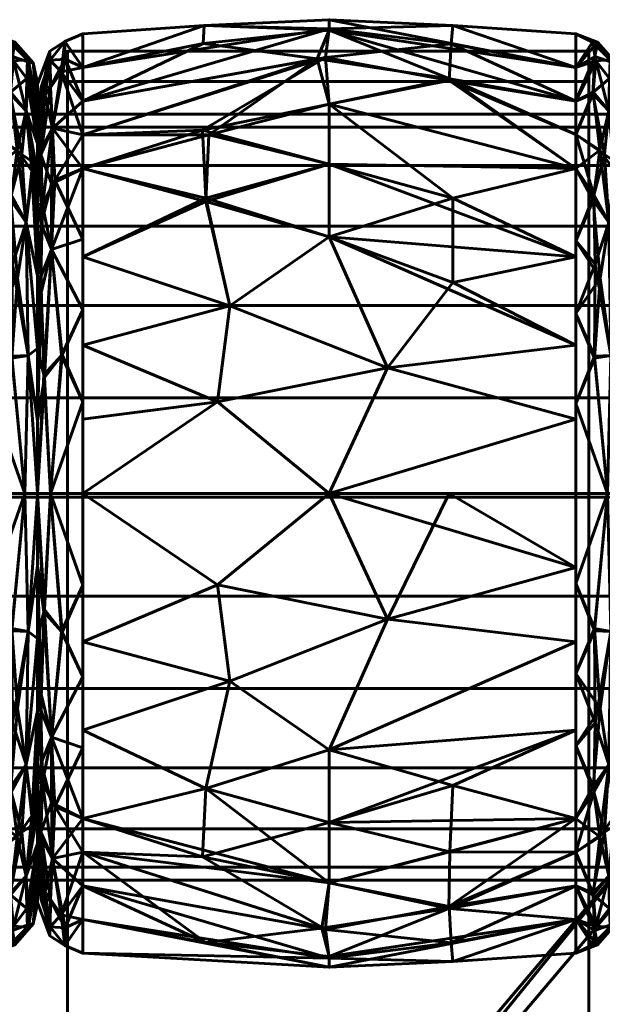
# Model space of a CAD drawing. Header units: millimetres. Extents: x -1091 to 1091, y -439 to 431.
# Tile 364 of 656: x 194 to 213, y 399 to 431. Entities that reach past the tile are written whole.
import ezdxf

# ---------------------------------------------------------------- set-up
doc = ezdxf.new("R2010")
doc.units = ezdxf.units.MM
doc.layers.add('I-FURN', color=30, linetype='Continuous', lineweight=50)

msp = doc.modelspace()

# ---------------------------------------------------------------- meshes
at = {"layer": 'I-FURN', "lineweight": 60}
mesh = msp.add_polyface(dxfattribs=at)
corners = [(196.461, 415.629, 740.004), (196.461, 426.239, 744.399), (196.461, 430.634, 755.009), (196.461, 426.239, 765.619), (196.461, 415.629, 770.014), (204.502, 415.629, 770.471), (212.543, 415.629, 770.015), (212.543, 426.24, 765.62), (212.543, 430.635, 755.009), (212.543, 426.24, 744.399), (212.543, 415.629, 740.004), (204.502, 415.629, 739.547), (212.543, 420.474, 768.008), (212.543, 420.474, 742.01), (196.461, 420.474, 768.007), (196.461, 420.474, 742.011), (204.502, 424, 768.01), (204.502, 424, 742.008), (204.502, 428.333, 763.824), (212.543, 428.437, 760.314), (204.502, 430.795, 758.026), (204.502, 430.745, 751.754), (196.461, 428.437, 760.314), (204.502, 428.333, 746.195), (212.543, 428.437, 749.704), (196.461, 428.437, 749.704), (212.543, 418.052, 769.011), (206.404, 419.732, 769.891), (200.858, 418.615, 770.085), (201.261, 421.757, 769.125), (196.461, 423.357, 766.813), (200.475, 425.265, 766.956), (204.502, 426.372, 766.13), (212.543, 418.052, 741.007), (206.404, 419.732, 740.127), (200.858, 418.615, 739.933), (201.261, 421.757, 740.894), (196.461, 423.357, 743.205), (212.543, 423.357, 766.814), (212.543, 423.357, 743.204), (208.529, 422.516, 741.293), (208.529, 425.265, 743.062), (204.502, 426.372, 743.888), (200.475, 425.161, 742.98), (200.575, 427.328, 745.066), (196.461, 427.338, 747.052), (212.543, 427.339, 762.967), (212.543, 429.536, 757.662), (208.529, 430.904, 756.513), (204.502, 431.091, 754.887), (208.478, 430.302, 759.523), (204.383, 429.862, 761.051), (196.461, 429.535, 752.357), (200.426, 430.9, 753.505), (196.461, 427.338, 762.967), (200.372, 427.489, 764.742), (208.415, 429.106, 762.367), (200.385, 430.31, 750.55), (204.111, 429.813, 748.855), (208.43, 429.158, 747.748), (212.543, 427.339, 747.051), (196.461, 429.535, 757.662), (212.543, 429.536, 752.356), (196.461, 418.052, 769.01), (196.461, 418.052, 741.008)]
mesh.append_faces([[corners[k] for k in face] for face in [(12, 27, 26), (7, 32, 38), (0, 35, 11), (62, 48, 8), (2, 53, 52), (52, 57, 25), (4, 28, 63)]], dxfattribs={"vtx0": -1, "vtx1": -1})
mesh.append_faces([[corners[k] for k in face] for face in [(34, 33, 11), (31, 29, 16), (12, 16, 27), (28, 5, 27), (18, 56, 51), (35, 34, 11), (43, 36, 37), (7, 18, 32), (18, 55, 32), (47, 48, 50), (20, 48, 49), (44, 42, 43), (9, 23, 59), (9, 41, 23), (5, 26, 27), (58, 59, 23), (58, 44, 45), (53, 21, 57), (28, 29, 14), (29, 27, 16), (27, 29, 28), (32, 31, 16), (31, 30, 29), (32, 55, 31), (32, 16, 38), (50, 56, 19), (34, 35, 36), (17, 41, 40), (36, 35, 15), (42, 17, 43), (34, 36, 17), (13, 34, 40), (34, 17, 40), (40, 41, 39), (42, 41, 17), (36, 43, 17), (23, 41, 42), (44, 43, 1), (57, 58, 25), (42, 44, 23), (20, 50, 48), (52, 53, 57), (21, 24, 59), (51, 50, 20), (51, 56, 50), (53, 61, 20), (21, 53, 49), (54, 55, 51), (31, 55, 3), (51, 55, 18), (7, 56, 18), (58, 57, 21), (59, 58, 21), (58, 23, 44), (49, 48, 62), (20, 22, 51), (20, 49, 53), (49, 62, 21)]], dxfattribs={"vtx0": -1, "vtx1": -1, "vtx2": -1})
mesh.append_faces([[corners[k] for k in face] for face in [(35, 0, 64), (34, 13, 33), (51, 22, 54), (50, 19, 47), (28, 14, 63), (36, 15, 37), (16, 12, 38), (41, 9, 39), (44, 1, 45), (56, 46, 19), (59, 60, 9), (59, 24, 60)]], dxfattribs={"vtx0": -1, "vtx2": -1})
mesh.append_faces([[corners[k] for k in face] for face in [(3, 30, 31), (4, 5, 28), (45, 25, 58), (39, 13, 40), (61, 22, 20), (62, 24, 21), (30, 14, 29), (37, 1, 43), (7, 46, 56), (47, 8, 48), (54, 3, 55), (2, 61, 53), (64, 15, 35)]], dxfattribs={"vtx1": -1, "vtx2": -1})
mesh.append_faces([[corners[k] for k in face] for face in [(5, 6, 26), (33, 10, 11)]], dxfattribs={"vtx2": -1})
mesh = msp.add_polyface(dxfattribs=at)
corners = [(193.543, 415.629, 740.004), (193.543, 426.24, 744.399), (193.543, 430.635, 755.009), (193.543, 426.24, 765.62), (193.543, 415.629, 770.015), (194.575, 415.629, 769.48), (194.989, 415.629, 768.395), (194.989, 425.094, 764.474), (194.989, 429.015, 755.009), (194.989, 425.094, 745.544), (194.989, 415.629, 741.623), (194.575, 415.629, 740.538), (193.543, 421.501, 767.582), (194.989, 420.362, 766.434), (194.989, 420.362, 743.584), (193.543, 421.501, 742.436), (194.613, 424.476, 766.405), (193.543, 428.437, 760.314), (194.613, 424.476, 743.613), (193.543, 428.437, 749.704), (194.621, 428.121, 762.207), (194.621, 428.121, 747.811), (194.989, 427.055, 759.742), (194.989, 427.055, 750.277), (194.7, 429.701, 757.62), (194.663, 429.784, 752.567), (194.683, 420.133, 768.62), (194.683, 420.133, 741.399), (193.543, 418.565, 768.798), (194.146, 420.114, 769.127), (194.176, 423.112, 767.774), (194.125, 425.367, 766.187), (193.543, 427.339, 762.967), (194.473, 426.69, 764.502), (194.856, 426.431, 763.962), (194.098, 428.671, 762.088), (194.166, 429.895, 758.957), (194.25, 430.363, 755.722), (193.543, 429.536, 752.356), (194.199, 429.754, 750.648), (194.989, 426.075, 762.108), (193.543, 429.536, 757.662), (194.106, 428.727, 748.045), (194.327, 426.838, 745.503), (193.543, 427.339, 747.051), (194.805, 426.155, 745.569), (194.989, 426.075, 747.91), (194.112, 425.197, 743.676), (194.334, 422.651, 742.104), (193.543, 418.565, 741.22), (194.152, 420.041, 740.872), (193.543, 423.87, 743.417), (193.543, 423.87, 766.601), (194.084, 430.363, 753.191), (194.989, 422.728, 765.454), (194.989, 422.728, 744.564), (194.989, 428.035, 757.375), (194.847, 429.68, 755.019), (194.989, 428.035, 752.643), (194.989, 417.996, 767.414), (194.989, 417.996, 742.604), (194.635, 429.172, 750.116)]
mesh.append_faces([[corners[k] for k in face] for face in [(28, 29, 12), (2, 53, 38), (3, 31, 32), (38, 39, 19), (41, 37, 2), (44, 43, 1), (52, 31, 3), (15, 50, 49), (51, 48, 15), (23, 61, 58), (6, 26, 5)]], dxfattribs={"vtx0": -1, "vtx1": -1})
mesh.append_faces([[corners[k] for k in face] for face in [(16, 26, 13), (31, 33, 32), (31, 16, 33), (29, 5, 26), (20, 22, 24), (50, 15, 48), (33, 34, 20), (43, 42, 21), (47, 18, 48), (5, 29, 28), (19, 39, 42), (47, 1, 43), (21, 45, 43), (20, 36, 35), (45, 55, 18), (20, 34, 40), (45, 18, 43), (31, 52, 30), (39, 53, 25), (21, 46, 45), (24, 56, 57), (35, 36, 17), (25, 61, 39), (29, 30, 12), (50, 48, 27), (30, 26, 16), (26, 30, 29), (31, 30, 16), (33, 20, 35), (16, 34, 33), (33, 35, 32), (36, 20, 24), (37, 36, 24), (37, 41, 36), (57, 37, 24), (38, 53, 39), (37, 53, 2), (39, 61, 42), (43, 44, 42), (47, 43, 18), (61, 23, 21), (48, 18, 27), (48, 51, 47), (49, 50, 11), (11, 50, 27), (25, 53, 37), (54, 34, 16), (18, 14, 27), (37, 57, 25), (57, 58, 25), (61, 25, 58), (42, 61, 21)]], dxfattribs={"vtx0": -1, "vtx1": -1, "vtx2": -1})
mesh.append_faces([[corners[k] for k in face] for face in [(26, 6, 59), (27, 10, 11), (24, 22, 56), (45, 46, 9), (27, 14, 60), (27, 60, 10), (35, 17, 32), (16, 13, 54), (34, 7, 40), (21, 23, 46), (45, 9, 55), (57, 56, 8)]], dxfattribs={"vtx0": -1, "vtx2": -1})
mesh.append_faces([[corners[k] for k in face] for face in [(54, 7, 34), (55, 14, 18), (8, 58, 57), (40, 22, 20), (41, 17, 36), (44, 19, 42), (51, 1, 47), (52, 12, 30), (59, 13, 26)]], dxfattribs={"vtx1": -1, "vtx2": -1})
mesh.append_faces([[corners[k] for k in face] for face in [(28, 4, 5), (11, 0, 49)]], dxfattribs={"vtx2": -1})
mesh = msp.add_polyface(dxfattribs=at)
corners = [(194.987, 415.629, 741.657), (194.987, 425.071, 745.568), (194.987, 428.982, 755.009), (194.987, 425.071, 764.451), (194.987, 415.629, 768.361), (195.409, 415.629, 769.469), (196.461, 415.629, 770.014), (196.461, 426.239, 765.619), (196.461, 430.634, 755.009), (196.461, 426.239, 744.399), (196.461, 415.629, 740.004), (195.409, 415.629, 740.549), (196.461, 421.619, 767.533), (194.987, 420.35, 766.406), (194.987, 420.35, 743.612), (196.461, 421.619, 742.485), (195.447, 423.587, 767.131), (195.447, 423.587, 742.887), (196.461, 428.437, 760.314), (196.461, 428.437, 749.704), (195.472, 427.548, 763.315), (195.403, 429.77, 757.996), (195.472, 427.548, 746.703), (195.403, 429.77, 752.022), (194.987, 427.026, 759.73), (194.987, 427.026, 750.288), (195.195, 419.497, 768.629), (195.216, 419.416, 741.329), (196.461, 418.624, 741.245), (195.787, 420.152, 740.944), (196.461, 418.624, 768.773), (195.767, 420.134, 769.067), (196.461, 423.929, 766.576), (194.987, 422.71, 765.428), (195.15, 425.054, 765.457), (195.093, 426.823, 763.313), (195.241, 428.615, 760.845), (195.762, 429.386, 760.353), (196.461, 429.535, 757.662), (195.877, 430.381, 756.482), (195.387, 430.064, 755.009), (195.878, 430.381, 753.528), (196.461, 429.535, 752.357), (195.885, 429.802, 750.647), (195.412, 428.892, 749.239), (194.987, 426.049, 747.928), (195.1, 426.687, 746.496), (195.104, 424.428, 744.163), (195.109, 428.889, 750.579), (194.987, 428.004, 752.649), (194.987, 426.049, 762.09), (195.44, 425.729, 744.613), (195.554, 425.849, 765.441), (195.109, 422.176, 742.658), (195.094, 422.699, 767.024), (194.987, 422.71, 744.59), (196.461, 423.929, 743.442), (196.461, 427.338, 762.967), (196.461, 427.338, 747.052), (194.987, 428.004, 757.369), (194.987, 417.99, 767.384), (194.987, 417.99, 742.635)]
mesh.append_faces([[corners[k] for k in face] for face in [(13, 54, 33), (28, 29, 15), (24, 36, 59), (8, 39, 38), (50, 36, 24), (9, 22, 58), (2, 40, 49), (55, 53, 14), (57, 52, 7), (18, 37, 57)]], dxfattribs={"vtx0": -1, "vtx1": -1})
mesh.append_faces([[corners[k] for k in face] for face in [(26, 54, 13), (37, 20, 57), (54, 16, 34), (31, 16, 26), (21, 37, 39), (46, 47, 1), (46, 51, 47), (17, 15, 29), (22, 43, 19), (9, 17, 51), (36, 37, 21), (41, 42, 43), (22, 44, 43), (39, 37, 38), (3, 34, 35), (51, 46, 22), (44, 23, 43), (40, 21, 39), (44, 22, 46), (48, 49, 23), (30, 31, 5), (29, 11, 27), (11, 29, 28), (17, 29, 27), (31, 12, 16), (5, 31, 26), (52, 20, 34), (54, 26, 16), (52, 34, 16), (35, 34, 20), (36, 35, 20), (36, 50, 35), (52, 57, 20), (40, 59, 21), (20, 37, 36), (8, 41, 39), (39, 41, 40), (40, 41, 23), (41, 43, 23), (48, 23, 44), (45, 48, 46), (47, 51, 17), (53, 47, 17), (53, 55, 47), (46, 48, 44), (40, 23, 49), (51, 22, 9), (32, 52, 16), (17, 27, 53), (53, 27, 61), (33, 54, 34), (59, 36, 21)]], dxfattribs={"vtx0": -1, "vtx1": -1, "vtx2": -1})
mesh.append_faces([[corners[k] for k in face] for face in [(34, 3, 33), (16, 12, 32), (17, 9, 56), (31, 30, 12), (37, 18, 38), (40, 2, 59), (41, 8, 42), (46, 1, 45), (48, 25, 49), (22, 19, 58), (27, 0, 61)]], dxfattribs={"vtx0": -1, "vtx2": -1})
mesh.append_faces([[corners[k] for k in face] for face in [(26, 13, 60, 4)]], dxfattribs={"vtx0": -1, "vtx3": -1})
mesh.append_faces([[corners[k] for k in face] for face in [(56, 15, 17), (11, 0, 27), (32, 7, 52), (4, 5, 26), (61, 14, 53), (42, 19, 43), (45, 25, 48), (50, 3, 35), (55, 1, 47)]], dxfattribs={"vtx1": -1, "vtx2": -1})
mesh.append_faces([[corners[k] for k in face] for face in [(5, 6, 30), (28, 10, 11)]], dxfattribs={"vtx2": -1})
mesh = msp.add_polyface(dxfattribs=at)
corners = [(212.543, 415.629, 740.004), (212.543, 426.24, 744.399), (212.543, 430.635, 755.009), (212.543, 426.24, 765.62), (212.543, 415.629, 770.015), (213.575, 415.629, 769.48), (213.989, 415.629, 768.395), (213.989, 425.094, 764.474), (213.989, 429.015, 755.009), (213.989, 425.094, 745.544), (213.989, 415.629, 741.623), (213.575, 415.629, 740.538), (212.543, 421.501, 767.582), (213.989, 420.362, 766.434), (213.989, 420.362, 743.584), (212.543, 421.501, 742.436), (213.613, 424.476, 766.405), (212.543, 428.437, 760.314), (213.613, 424.476, 743.613), (212.543, 428.437, 749.704), (213.621, 428.121, 762.207), (213.621, 428.121, 747.811), (213.989, 427.055, 759.742), (213.989, 427.055, 750.277), (213.7, 429.701, 757.62), (213.663, 429.784, 752.567), (213.683, 420.133, 768.62), (213.683, 420.133, 741.399), (212.543, 418.565, 768.798), (213.146, 420.114, 769.127), (213.176, 423.112, 767.774), (213.125, 425.367, 766.187), (212.543, 427.339, 762.967), (213.473, 426.69, 764.502), (213.856, 426.431, 763.962), (213.098, 428.671, 762.088), (213.166, 429.895, 758.957), (213.25, 430.363, 755.722), (212.543, 429.536, 752.356), (213.199, 429.754, 750.648), (213.989, 426.075, 762.108), (212.543, 429.536, 757.662), (213.106, 428.727, 748.045), (213.327, 426.838, 745.503), (212.543, 427.339, 747.051), (213.805, 426.155, 745.569), (213.989, 426.075, 747.91), (213.112, 425.197, 743.676), (213.334, 422.651, 742.104), (212.543, 418.565, 741.22), (213.152, 420.041, 740.872), (212.543, 423.87, 743.417), (212.543, 423.87, 766.601), (213.084, 430.363, 753.191), (213.989, 422.728, 765.454), (213.989, 422.728, 744.564), (213.989, 428.035, 757.375), (213.847, 429.68, 755.019), (213.989, 428.035, 752.643), (213.989, 417.996, 767.414), (213.989, 417.996, 742.604), (213.635, 429.172, 750.116)]
mesh.append_faces([[corners[k] for k in face] for face in [(28, 29, 12), (2, 53, 38), (3, 31, 32), (38, 39, 19), (41, 37, 2), (44, 43, 1), (52, 31, 3), (15, 50, 49), (51, 48, 15), (23, 61, 58), (6, 26, 5)]], dxfattribs={"vtx0": -1, "vtx1": -1})
mesh.append_faces([[corners[k] for k in face] for face in [(16, 26, 13), (31, 33, 32), (31, 16, 33), (29, 5, 26), (20, 22, 24), (50, 15, 48), (33, 34, 20), (43, 42, 21), (47, 18, 48), (5, 29, 28), (19, 39, 42), (47, 1, 43), (21, 45, 43), (20, 36, 35), (45, 55, 18), (20, 34, 40), (45, 18, 43), (31, 52, 30), (39, 53, 25), (21, 46, 45), (24, 56, 57), (35, 36, 17), (25, 61, 39), (29, 30, 12), (50, 48, 27), (30, 26, 16), (26, 30, 29), (31, 30, 16), (33, 20, 35), (16, 34, 33), (33, 35, 32), (36, 20, 24), (37, 36, 24), (37, 41, 36), (57, 37, 24), (38, 53, 39), (37, 53, 2), (39, 61, 42), (43, 44, 42), (47, 43, 18), (61, 23, 21), (48, 18, 27), (48, 51, 47), (49, 50, 11), (11, 50, 27), (25, 53, 37), (54, 34, 16), (18, 14, 27), (37, 57, 25), (57, 58, 25), (61, 25, 58), (42, 61, 21)]], dxfattribs={"vtx0": -1, "vtx1": -1, "vtx2": -1})
mesh.append_faces([[corners[k] for k in face] for face in [(26, 6, 59), (27, 10, 11), (24, 22, 56), (45, 46, 9), (27, 14, 60), (27, 60, 10), (35, 17, 32), (16, 13, 54), (34, 7, 40), (21, 23, 46), (45, 9, 55), (57, 56, 8)]], dxfattribs={"vtx0": -1, "vtx2": -1})
mesh.append_faces([[corners[k] for k in face] for face in [(54, 7, 34), (55, 14, 18), (8, 58, 57), (40, 22, 20), (41, 17, 36), (44, 19, 42), (51, 1, 47), (52, 12, 30), (59, 13, 26)]], dxfattribs={"vtx1": -1, "vtx2": -1})
mesh.append_faces([[corners[k] for k in face] for face in [(28, 4, 5), (11, 0, 49)]], dxfattribs={"vtx2": -1})
mesh = msp.add_polyface(dxfattribs=at)
corners = [(195.961, 429.075, 755.482), (212.961, 429.075, 755.482), (212.961, 430.064, 755.339), (195.961, 430.064, 755.339)]
mesh.append_faces([[corners[k] for k in face] for face in [(0, 1, 2, 3)]])
mesh = msp.add_polyface(dxfattribs=at)
corners = [(212.961, 430.064, 755.339), (212.961, 355.602, 238.251), (195.961, 355.602, 238.251), (195.961, 430.064, 755.339)]
mesh.append_faces([[corners[k] for k in face] for face in [(0, 1, 2, 3)]])
mesh = msp.add_polyface(dxfattribs=at)
corners = [(195.961, 430.064, 755.339), (195.961, 355.602, 238.251), (195.961, 354.612, 238.394), (195.961, 429.075, 755.482)]
mesh.append_faces([[corners[k] for k in face] for face in [(0, 1, 2, 3)]])
mesh = msp.add_polyface(dxfattribs=at)
corners = [(212.961, 429.075, 755.482), (212.961, 354.612, 238.394), (212.961, 355.602, 238.251), (212.961, 430.064, 755.339)]
mesh.append_faces([[corners[k] for k in face] for face in [(0, 1, 2, 3)]])
mesh = msp.add_polyface(dxfattribs=at)
corners = [(194.989, 415.629, 741.623), (194.989, 425.094, 745.544), (194.989, 429.015, 755.009), (194.989, 425.094, 764.474), (194.989, 415.629, 768.395), (194.989, 415.629, 755.009)]
mesh.append_faces([[corners[k] for k in face] for face in [(5, 2, 3, 4)]], dxfattribs={"vtx0": -1})
mesh.append_faces([[corners[k] for k in face] for face in [(5, 0, 1, 2)]], dxfattribs={"vtx3": -1})
mesh = msp.add_polyface(dxfattribs=at)
corners = [(195.961, 429.075, 755.482), (195.961, 354.612, 238.394), (212.961, 354.612, 238.394), (212.961, 429.075, 755.482)]
mesh.append_faces([[corners[k] for k in face] for face in [(0, 1, 2, 3)]])
mesh = msp.add_polyface(dxfattribs=at)
corners = [(194.987, 415.629, 755.009), (194.987, 415.629, 768.361), (194.987, 425.071, 764.451), (194.987, 428.982, 755.009), (194.987, 425.071, 745.568), (194.987, 415.629, 741.657)]
mesh.append_faces([[corners[k] for k in face] for face in [(2, 3, 0, 1)]], dxfattribs={"vtx1": -1})
mesh.append_faces([[corners[k] for k in face] for face in [(4, 5, 0, 3)]], dxfattribs={"vtx2": -1})
mesh = msp.add_polyface(dxfattribs=at)
corners = [(1005.286, 403.011, 755.21), (1005.286, 403.437, 758.445), (1005.286, 404.685, 761.46), (1005.286, 406.672, 764.048), (1005.286, 409.261, 766.035), (1005.286, 412.275, 767.284), (1005.286, 415.511, 767.71), (1005.286, 418.746, 767.284), (1005.286, 421.761, 766.035), (1005.286, 424.35, 764.048), (1005.286, 426.336, 761.46), (1005.286, 427.585, 758.445), (1005.286, 428.011, 755.21), (-1005.286, 428.011, 755.21), (-1005.286, 427.585, 758.445), (-1005.286, 426.336, 761.46), (-1005.286, 424.35, 764.048), (-1005.286, 421.761, 766.035), (-1005.286, 418.746, 767.284), (-1005.286, 415.511, 767.71), (-1005.286, 412.275, 767.284), (-1005.286, 409.261, 766.035), (-1005.286, 406.672, 764.048), (-1005.286, 404.685, 761.46), (-1005.286, 403.437, 758.445), (-1005.286, 403.011, 755.21)]
mesh.append_faces([[corners[k] for k in face] for face in [(13, 14, 11, 12)]], dxfattribs={"vtx1": -1})
mesh.append_faces([[corners[k] for k in face] for face in [(14, 15, 10, 11), (16, 17, 8, 9), (15, 16, 9, 10), (17, 18, 7, 8), (6, 7, 18, 19), (20, 21, 4, 5), (21, 22, 3, 4), (23, 24, 1, 2), (22, 23, 2, 3), (19, 20, 5, 6)]], dxfattribs={"vtx1": -1, "vtx3": -1})
mesh.append_faces([[corners[k] for k in face] for face in [(24, 25, 0, 1)]], dxfattribs={"vtx3": -1})
mesh = msp.add_polyface(dxfattribs=at)
corners = [(1005.286, 428.011, 755.21), (1005.286, 427.585, 751.974), (1005.286, 426.336, 748.96), (1005.286, 424.35, 746.371), (1005.286, 421.761, 744.384), (1005.286, 418.746, 743.136), (1005.286, 415.511, 742.71), (1005.286, 412.275, 743.136), (1005.286, 409.261, 744.384), (1005.286, 406.672, 746.371), (1005.286, 404.685, 748.96), (1005.286, 403.437, 751.974), (1005.286, 403.011, 755.21), (-1005.286, 403.011, 755.21), (-1005.286, 403.437, 751.974), (-1005.286, 404.685, 748.96), (-1005.286, 406.672, 746.371), (-1005.286, 409.261, 744.384), (-1005.286, 412.275, 743.136), (-1005.286, 415.511, 742.71), (-1005.286, 418.746, 743.136), (-1005.286, 421.761, 744.384), (-1005.286, 424.35, 746.371), (-1005.286, 426.336, 748.96), (-1005.286, 427.585, 751.974), (-1005.286, 428.011, 755.21)]
mesh.append_faces([[corners[k] for k in face] for face in [(13, 14, 11, 12)]], dxfattribs={"vtx1": -1})
mesh.append_faces([[corners[k] for k in face] for face in [(14, 15, 10, 11), (16, 17, 8, 9), (15, 16, 9, 10), (17, 18, 7, 8), (6, 7, 18, 19), (20, 21, 4, 5), (21, 22, 3, 4), (23, 24, 1, 2), (22, 23, 2, 3), (19, 20, 5, 6)]], dxfattribs={"vtx1": -1, "vtx3": -1})
mesh.append_faces([[corners[k] for k in face] for face in [(24, 25, 0, 1)]], dxfattribs={"vtx3": -1})
mesh = msp.add_polyface(dxfattribs=at)
corners = [(193.543, 415.629, 770.015), (193.543, 405.019, 765.62), (193.543, 400.624, 755.009), (193.543, 405.019, 744.399), (193.543, 415.629, 740.004), (194.575, 415.629, 740.538), (194.989, 415.629, 741.623), (194.989, 406.164, 745.544), (194.989, 402.244, 755.009), (194.989, 406.164, 764.474), (194.989, 415.629, 768.395), (194.575, 415.629, 769.48), (193.543, 409.758, 742.436), (194.989, 410.897, 743.584), (194.989, 410.897, 766.434), (193.543, 409.758, 767.582), (194.613, 406.783, 743.613), (193.543, 402.821, 749.704), (194.613, 406.783, 766.405), (193.543, 402.821, 760.314), (194.621, 403.138, 747.811), (194.621, 403.138, 762.207), (194.989, 404.204, 750.277), (194.989, 404.204, 759.742), (194.7, 401.558, 752.398), (194.663, 401.475, 757.451), (194.683, 411.126, 741.399), (194.683, 411.126, 768.62), (193.543, 412.694, 741.22), (194.146, 411.144, 740.891), (194.176, 408.147, 742.244), (194.125, 405.892, 743.831), (193.543, 403.92, 747.051), (194.473, 404.569, 745.516), (194.856, 404.828, 746.056), (194.098, 402.588, 747.931), (194.166, 401.364, 751.061), (194.25, 400.896, 754.296), (193.543, 401.723, 757.662), (194.199, 401.505, 759.37), (194.989, 405.184, 747.91), (193.543, 401.723, 752.356), (194.106, 402.532, 761.974), (194.327, 404.421, 764.515), (193.543, 403.92, 762.967), (194.805, 405.104, 764.449), (194.989, 405.184, 762.108), (194.112, 406.062, 766.342), (194.334, 408.608, 767.914), (193.543, 412.694, 768.798), (194.152, 411.218, 769.146), (193.543, 407.388, 766.601), (193.543, 407.388, 743.417), (194.084, 400.895, 756.827), (194.989, 408.531, 744.564), (194.989, 408.531, 765.454), (194.989, 403.224, 752.643), (194.847, 401.579, 754.999), (194.989, 403.224, 757.375), (194.989, 413.263, 742.604), (194.989, 413.263, 767.414), (194.635, 402.087, 759.902)]
mesh.append_faces([[corners[k] for k in face] for face in [(28, 29, 12), (2, 53, 38), (3, 31, 32), (38, 39, 19), (41, 37, 2), (44, 43, 1), (52, 31, 3), (15, 50, 49), (51, 48, 15), (23, 61, 58), (8, 57, 56), (6, 26, 5)]], dxfattribs={"vtx0": -1, "vtx1": -1})
mesh.append_faces([[corners[k] for k in face] for face in [(29, 5, 26), (5, 29, 28), (33, 31, 16), (20, 22, 24), (50, 15, 48), (33, 34, 20), (43, 42, 21), (47, 18, 48), (16, 26, 13), (19, 39, 42), (47, 1, 43), (21, 45, 43), (20, 36, 35), (31, 52, 30), (45, 55, 18), (20, 34, 40), (45, 18, 43), (31, 33, 32), (39, 53, 25), (21, 46, 45), (24, 56, 57), (35, 36, 17), (25, 61, 39), (29, 30, 12), (50, 48, 27), (30, 26, 16), (26, 30, 29), (31, 30, 16), (33, 20, 35), (16, 34, 33), (33, 35, 32), (36, 20, 24), (37, 36, 24), (37, 41, 36), (57, 37, 24), (38, 53, 39), (37, 53, 2), (39, 61, 42), (43, 44, 42), (47, 43, 18), (61, 23, 21), (48, 18, 27), (48, 51, 47), (49, 50, 11), (11, 50, 27), (25, 53, 37), (54, 34, 16), (18, 14, 27), (37, 57, 25), (57, 58, 25), (61, 25, 58), (42, 61, 21)]], dxfattribs={"vtx0": -1, "vtx1": -1, "vtx2": -1})
mesh.append_faces([[corners[k] for k in face] for face in [(27, 10, 11), (26, 6, 59), (24, 22, 56), (45, 46, 9), (27, 14, 60), (27, 60, 10), (35, 17, 32), (16, 13, 54), (34, 7, 40), (21, 23, 46), (45, 9, 55)]], dxfattribs={"vtx0": -1, "vtx2": -1})
mesh.append_faces([[corners[k] for k in face] for face in [(54, 7, 34), (55, 14, 18), (8, 58, 57), (40, 22, 20), (41, 17, 36), (44, 19, 42), (51, 1, 47), (52, 12, 30), (59, 13, 26)]], dxfattribs={"vtx1": -1, "vtx2": -1})
mesh.append_faces([[corners[k] for k in face] for face in [(28, 4, 5), (11, 0, 49)]], dxfattribs={"vtx2": -1})
mesh = msp.add_polyface(dxfattribs=at)
corners = [(194.987, 415.629, 755.009), (194.987, 415.629, 741.657), (194.987, 406.188, 745.568), (194.987, 402.277, 755.009), (194.987, 406.188, 764.451), (194.987, 415.629, 768.361)]
mesh.append_faces([[corners[k] for k in face] for face in [(4, 5, 0, 3)]], dxfattribs={"vtx2": -1})
mesh.append_faces([[corners[k] for k in face] for face in [(0, 1, 2, 3)]], dxfattribs={"vtx3": -1})
mesh = msp.add_polyface(dxfattribs=at)
corners = [(194.987, 415.629, 768.361), (194.987, 406.188, 764.451), (194.987, 402.277, 755.009), (194.987, 406.188, 745.568), (194.987, 415.629, 741.657), (195.409, 415.629, 740.549), (196.461, 415.629, 740.004), (196.461, 405.02, 744.399), (196.461, 400.625, 755.009), (196.461, 405.02, 765.619), (196.461, 415.629, 770.014), (195.409, 415.629, 769.469), (196.461, 409.64, 742.485), (194.987, 410.909, 743.612), (194.987, 410.909, 766.406), (196.461, 409.64, 767.533), (195.447, 407.672, 742.887), (195.447, 407.672, 767.131), (196.461, 402.822, 749.704), (196.461, 402.822, 760.314), (195.472, 403.711, 746.703), (195.403, 401.489, 752.022), (195.472, 403.711, 763.315), (195.403, 401.489, 757.996), (194.987, 404.233, 750.288), (194.987, 404.233, 759.73), (195.195, 411.762, 741.389), (195.216, 411.843, 768.689), (196.461, 412.635, 768.773), (195.787, 411.107, 769.074), (196.461, 412.635, 741.245), (195.767, 411.125, 740.952), (196.461, 407.33, 743.442), (194.987, 408.548, 744.59), (195.15, 406.205, 744.561), (195.093, 404.436, 746.705), (195.241, 402.643, 749.173), (195.762, 401.873, 749.665), (196.461, 401.723, 752.357), (195.877, 400.878, 753.536), (195.387, 401.195, 755.009), (195.878, 400.878, 756.49), (196.461, 401.723, 757.662), (195.885, 401.456, 759.371), (195.412, 402.367, 760.779), (194.987, 405.21, 762.09), (195.1, 404.572, 763.522), (195.104, 406.831, 765.855), (195.109, 402.37, 759.439), (194.987, 403.255, 757.369), (194.987, 405.21, 747.928), (195.44, 405.53, 765.405), (195.554, 405.41, 744.577), (195.109, 409.083, 767.36), (195.094, 408.56, 742.995), (194.987, 408.548, 765.428), (196.461, 407.33, 766.576), (196.461, 403.921, 747.052), (196.461, 403.921, 762.967), (194.987, 403.255, 752.649), (194.987, 413.269, 742.635), (194.987, 413.269, 767.384)]
mesh.append_faces([[corners[k] for k in face] for face in [(11, 28, 10)]], dxfattribs={"vtx0": -1})
mesh.append_faces([[corners[k] for k in face] for face in [(57, 52, 7), (28, 29, 15), (13, 54, 33), (24, 36, 59), (8, 39, 38), (50, 36, 24), (9, 22, 58), (2, 40, 49), (18, 37, 57)]], dxfattribs={"vtx0": -1, "vtx1": -1})
mesh.append_faces([[corners[k] for k in face] for face in [(22, 43, 19), (54, 16, 34), (31, 16, 26), (21, 37, 39), (46, 47, 1), (46, 51, 47), (17, 15, 29), (9, 17, 51), (36, 37, 21), (41, 42, 43), (22, 44, 43), (39, 37, 38), (3, 34, 35), (51, 46, 22), (44, 23, 43), (40, 21, 39), (44, 22, 46), (48, 49, 23), (30, 31, 5), (29, 11, 27), (11, 29, 28), (17, 29, 27), (31, 12, 16), (5, 31, 26), (52, 20, 34), (54, 26, 16), (52, 34, 16), (35, 34, 20), (36, 35, 20), (36, 50, 35), (57, 37, 20), (40, 59, 21), (20, 37, 36), (8, 41, 39), (39, 41, 40), (40, 41, 23), (41, 43, 23), (48, 23, 44), (45, 48, 46), (47, 51, 17), (53, 47, 17), (53, 55, 47), (46, 48, 44), (40, 23, 49), (51, 22, 9), (32, 52, 16), (17, 27, 53), (53, 27, 61), (33, 54, 34), (52, 57, 20), (59, 36, 21), (13, 26, 54)]], dxfattribs={"vtx0": -1, "vtx1": -1, "vtx2": -1})
mesh.append_faces([[corners[k] for k in face] for face in [(26, 13, 60), (34, 3, 33), (16, 12, 32), (17, 9, 56), (31, 30, 12), (37, 18, 38), (40, 2, 59), (41, 8, 42), (46, 1, 45), (48, 25, 49), (27, 0, 61), (22, 19, 58)]], dxfattribs={"vtx0": -1, "vtx2": -1})
mesh.append_faces([[corners[k] for k in face] for face in [(53, 61, 14, 55)]], dxfattribs={"vtx0": -1, "vtx3": -1})
mesh.append_faces([[corners[k] for k in face] for face in [(56, 15, 17), (32, 7, 52), (11, 0, 27), (4, 5, 26), (42, 19, 43), (45, 25, 48), (50, 3, 35), (55, 1, 47), (60, 4, 26)]], dxfattribs={"vtx1": -1, "vtx2": -1})
mesh.append_faces([[corners[k] for k in face] for face in [(5, 6, 30)]], dxfattribs={"vtx2": -1})
mesh = msp.add_polyface(dxfattribs=at)
corners = [(194.989, 415.629, 768.395), (194.989, 406.164, 764.474), (194.989, 402.244, 755.009), (194.989, 406.164, 745.544), (194.989, 415.629, 741.623), (194.989, 415.629, 755.009)]
mesh.append_faces([[corners[k] for k in face] for face in [(3, 4, 5, 2)]], dxfattribs={"vtx2": -1})
mesh.append_faces([[corners[k] for k in face] for face in [(5, 0, 1, 2)]], dxfattribs={"vtx3": -1})
mesh = msp.add_polyface(dxfattribs=at)
corners = [(196.461, 415.629, 770.014), (196.461, 405.02, 765.619), (196.461, 400.625, 755.009), (196.461, 405.02, 744.399), (196.461, 415.629, 740.004), (204.502, 415.629, 739.547), (212.543, 415.629, 740.004), (212.543, 405.019, 744.399), (212.543, 400.624, 755.009), (212.543, 405.019, 765.62), (212.543, 415.629, 770.015), (204.502, 415.629, 770.471), (212.543, 410.784, 742.01), (212.543, 410.784, 768.008), (196.461, 410.785, 742.011), (196.461, 410.785, 768.007), (204.502, 407.259, 742.008), (204.502, 407.259, 768.01), (204.502, 402.926, 746.195), (212.543, 402.821, 749.704), (204.502, 400.464, 751.992), (204.502, 400.514, 758.264), (196.461, 402.822, 749.704), (204.502, 402.926, 763.824), (212.543, 402.821, 760.314), (196.461, 402.822, 760.314), (212.543, 413.207, 741.007), (206.404, 411.527, 740.127), (200.858, 412.644, 739.933), (201.261, 409.502, 740.894), (196.461, 407.902, 743.205), (200.475, 405.994, 743.063), (204.502, 404.886, 743.888), (212.543, 413.207, 769.011), (206.404, 411.527, 769.891), (208.412, 415.629, 770.249), (200.858, 412.644, 770.085), (201.261, 409.502, 769.125), (196.461, 407.902, 766.813), (200.475, 405.994, 766.956), (204.502, 404.886, 766.13), (212.543, 407.902, 766.814), (208.529, 406.098, 767.039), (208.429, 403.93, 764.952), (212.543, 403.92, 762.967), (208.405, 402.087, 762.247), (204.254, 401.445, 761.163), (200.464, 400.974, 759.566), (196.461, 401.723, 757.662), (212.543, 407.902, 743.204), (212.543, 403.92, 747.051), (212.543, 401.723, 752.356), (208.529, 400.355, 753.505), (204.502, 400.168, 755.131), (208.478, 400.957, 750.495), (204.383, 401.397, 748.967), (196.461, 403.921, 747.052), (200.372, 403.77, 745.276), (208.415, 402.152, 747.652), (196.461, 401.723, 752.357), (212.543, 401.723, 757.662), (196.461, 403.921, 762.967), (196.461, 413.207, 741.008), (196.461, 413.207, 769.01)]
mesh.append_faces([[corners[k] for k in face] for face in [(12, 27, 26), (11, 34, 35), (7, 32, 49), (9, 43, 44), (24, 45, 60), (0, 36, 11), (13, 17, 41), (44, 45, 24), (60, 52, 8)]], dxfattribs={"vtx0": -1, "vtx1": -1})
mesh.append_faces([[corners[k] for k in face] for face in [(31, 29, 16), (28, 5, 27), (18, 57, 32), (12, 16, 27), (39, 37, 38), (17, 39, 40), (18, 58, 55), (36, 34, 11), (17, 42, 41), (60, 53, 52), (51, 52, 54), (7, 18, 32), (20, 52, 53), (9, 42, 43), (5, 26, 27), (45, 43, 23), (39, 23, 40), (47, 21, 46), (28, 29, 14), (29, 27, 16), (27, 29, 28), (32, 31, 16), (31, 30, 29), (32, 57, 31), (32, 16, 49), (54, 58, 19), (37, 34, 36), (17, 13, 34), (33, 35, 34), (37, 36, 15), (34, 37, 17), (37, 39, 17), (39, 1, 23), (42, 17, 40), (43, 40, 23), (40, 43, 42), (44, 43, 45), (46, 45, 23), (46, 21, 45), (46, 23, 61), (48, 53, 47), (20, 54, 52), (47, 53, 21), (20, 53, 2), (55, 54, 20), (55, 58, 54), (56, 57, 55), (31, 57, 3), (55, 57, 18), (7, 58, 18), (20, 22, 55), (60, 45, 21), (53, 60, 21), (47, 46, 61)]], dxfattribs={"vtx0": -1, "vtx1": -1, "vtx2": -1})
mesh.append_faces([[corners[k] for k in face] for face in [(31, 3, 30), (55, 22, 56), (23, 1, 61), (54, 19, 51), (37, 15, 38), (53, 48, 2), (47, 25, 48), (16, 12, 49), (20, 2, 59), (58, 50, 19)]], dxfattribs={"vtx0": -1, "vtx2": -1})
mesh.append_faces([[corners[k] for k in face] for face in [(36, 0, 63, 15), (28, 14, 62, 4)]], dxfattribs={"vtx0": -1, "vtx3": -1})
mesh.append_faces([[corners[k] for k in face] for face in [(4, 5, 28), (59, 22, 20), (30, 14, 29), (13, 33, 34), (38, 1, 39), (61, 25, 47), (9, 41, 42), (7, 50, 58), (51, 8, 52), (56, 3, 57)]], dxfattribs={"vtx1": -1, "vtx2": -1})
mesh.append_faces([[corners[k] for k in face] for face in [(33, 10, 35), (5, 6, 26)]], dxfattribs={"vtx2": -1})
mesh = msp.add_polyface(dxfattribs=at)
corners = [(212.543, 415.629, 770.015), (212.543, 405.019, 765.62), (212.543, 400.624, 755.009), (212.543, 405.019, 744.399), (212.543, 415.629, 740.004), (213.575, 415.629, 740.538), (213.989, 415.629, 741.623), (213.989, 406.164, 745.544), (213.989, 402.244, 755.009), (213.989, 406.164, 764.474), (213.989, 415.629, 768.395), (213.575, 415.629, 769.48), (212.543, 409.758, 742.436), (213.989, 410.897, 743.584), (213.989, 410.897, 766.434), (212.543, 409.758, 767.582), (213.613, 406.783, 743.613), (212.543, 402.821, 749.704), (213.613, 406.783, 766.405), (212.543, 402.821, 760.314), (213.621, 403.138, 747.811), (213.621, 403.138, 762.207), (213.989, 404.204, 750.277), (213.989, 404.204, 759.742), (213.7, 401.558, 752.398), (213.663, 401.475, 757.451), (213.683, 411.126, 741.399), (213.683, 411.126, 768.62), (212.543, 412.694, 741.22), (213.146, 411.144, 740.891), (213.176, 408.147, 742.244), (213.125, 405.892, 743.831), (212.543, 403.92, 747.051), (213.473, 404.569, 745.516), (213.856, 404.828, 746.056), (213.098, 402.588, 747.931), (213.166, 401.364, 751.061), (213.25, 400.896, 754.296), (212.543, 401.723, 757.662), (213.199, 401.505, 759.37), (213.989, 405.184, 747.91), (212.543, 401.723, 752.356), (213.106, 402.532, 761.974), (213.327, 404.421, 764.515), (212.543, 403.92, 762.967), (213.805, 405.104, 764.449), (213.989, 405.184, 762.108), (213.112, 406.062, 766.342), (213.334, 408.608, 767.914), (212.543, 412.694, 768.798), (213.152, 411.218, 769.146), (212.543, 407.388, 766.601), (212.543, 407.388, 743.417), (213.084, 400.895, 756.827), (213.989, 408.531, 744.564), (213.989, 408.531, 765.454), (213.989, 403.224, 752.643), (213.847, 401.579, 754.999), (213.989, 403.224, 757.375), (213.989, 413.263, 742.604), (213.989, 413.263, 767.414), (213.635, 402.087, 759.902)]
mesh.append_faces([[corners[k] for k in face] for face in [(28, 29, 12), (2, 53, 38), (3, 31, 32), (38, 39, 19), (41, 37, 2), (44, 43, 1), (52, 31, 3), (15, 50, 49), (51, 48, 15), (23, 61, 58), (6, 26, 5)]], dxfattribs={"vtx0": -1, "vtx1": -1})
mesh.append_faces([[corners[k] for k in face] for face in [(29, 5, 26), (5, 29, 28), (33, 31, 16), (20, 22, 24), (50, 15, 48), (33, 34, 20), (43, 42, 21), (47, 18, 48), (16, 26, 13), (19, 39, 42), (47, 1, 43), (21, 45, 43), (20, 36, 35), (31, 52, 30), (45, 55, 18), (20, 34, 40), (45, 18, 43), (31, 33, 32), (39, 53, 25), (21, 46, 45), (24, 56, 57), (35, 36, 17), (25, 61, 39), (29, 30, 12), (50, 48, 27), (30, 26, 16), (26, 30, 29), (31, 30, 16), (33, 20, 35), (16, 34, 33), (33, 35, 32), (36, 20, 24), (37, 36, 24), (37, 41, 36), (57, 37, 24), (38, 53, 39), (37, 53, 2), (39, 61, 42), (43, 44, 42), (47, 43, 18), (61, 23, 21), (48, 18, 27), (48, 51, 47), (49, 50, 11), (11, 50, 27), (25, 53, 37), (54, 34, 16), (18, 14, 27), (37, 57, 25), (57, 58, 25), (61, 25, 58), (42, 61, 21)]], dxfattribs={"vtx0": -1, "vtx1": -1, "vtx2": -1})
mesh.append_faces([[corners[k] for k in face] for face in [(27, 10, 11), (26, 6, 59), (24, 22, 56), (45, 46, 9), (27, 14, 60), (27, 60, 10), (35, 17, 32), (16, 13, 54), (34, 7, 40), (21, 23, 46), (45, 9, 55), (57, 56, 8)]], dxfattribs={"vtx0": -1, "vtx2": -1})
mesh.append_faces([[corners[k] for k in face] for face in [(54, 7, 34), (55, 14, 18), (8, 58, 57), (40, 22, 20), (41, 17, 36), (44, 19, 42), (51, 1, 47), (52, 12, 30), (59, 13, 26)]], dxfattribs={"vtx1": -1, "vtx2": -1})
mesh.append_faces([[corners[k] for k in face] for face in [(28, 4, 5), (11, 0, 49)]], dxfattribs={"vtx2": -1})
mesh = msp.add_polyface(dxfattribs=at)
corners = [(195.625, 380.72, 238.205), (214.825, 403.389, 757.712), (214.825, 404.388, 757.671), (195.625, 381.719, 238.164)]
mesh.append_faces([[corners[k] for k in face] for face in [(0, 1, 2), (2, 3, 0)]], dxfattribs={"vtx2": -1})
mesh = msp.add_polyface(dxfattribs=at)
corners = [(195.625, 381.719, 238.164), (214.825, 404.388, 757.671), (231.825, 404.388, 757.671), (212.625, 381.719, 238.164)]
mesh.append_faces([[corners[k] for k in face] for face in [(0, 1, 2, 3)]])
mesh = msp.add_polyface(dxfattribs=at)
corners = [(212.625, 381.719, 238.164), (231.825, 404.388, 757.671), (231.825, 403.389, 757.712), (212.625, 380.72, 238.205)]
mesh.append_faces([[corners[k] for k in face] for face in [(0, 1, 2), (2, 3, 0)]], dxfattribs={"vtx2": -1})
mesh = msp.add_polyface(dxfattribs=at)
corners = [(212.625, 380.72, 238.205), (231.825, 403.389, 757.712), (214.825, 403.389, 757.712), (195.625, 380.72, 238.205)]
mesh.append_faces([[corners[k] for k in face] for face in [(0, 1, 2, 3)]])

doc.saveas('drawing.dxf')
